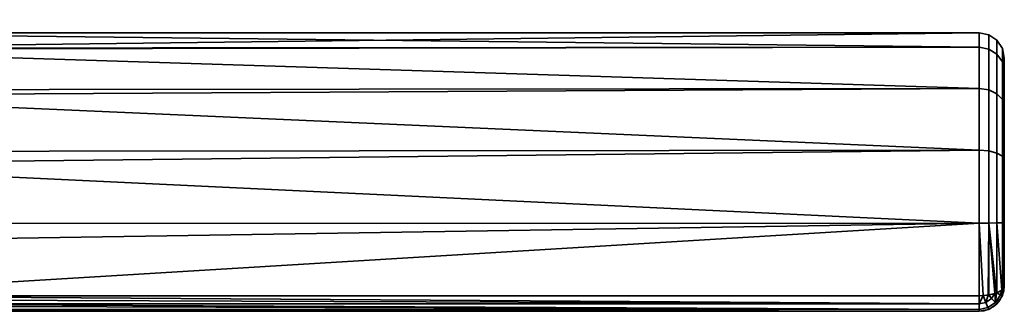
# Model space of a CAD drawing. Header units: millimetres. Extents: x -603 to 3703, y -115 to 193.
# Tile 538 of 656: x 1126 to 1204, y -115 to -92. Entities that reach past the tile are written whole.
import ezdxf

# ---------------------------------------------------------------- set-up
doc = ezdxf.new("R2010")
doc.units = ezdxf.units.MM
doc.layers.add('152', color=7, linetype='Continuous', true_color=0xffffff)

# ---------------------------------------------------------------- blocks, each defined once
blk = doc.blocks.new('UG_SURFACE_214')
at = {"layer": '152', "color": 254, "linetype": 'Continuous', "lineweight": 35}
for points in [[(1202, -94.144, 1100.254), (1104, -94.218, 1100.27), (1104, -93, 1106)], [(1202, -93, 1106), (1104, -93, 1106), (1104, -94.218, 1111.73)], [(1104, -94.218, 1111.73), (1202, -94.144, 1111.746), (1202, -93, 1106)], [(1104, -93, 1106), (1202, -93, 1106), (1202, -94.144, 1100.254)], [(1202.765, -94.285, 1111.688), (1202.765, -93.152, 1106), (1202, -93, 1106), (1202, -94.144, 1111.746)], [(1202.765, -93.152, 1106), (1202.765, -94.285, 1100.312), (1202, -94.144, 1100.254), (1202, -93, 1106)], [(1203.414, -94.685, 1111.522), (1203.414, -93.586, 1106), (1202.765, -93.152, 1106), (1202.765, -94.285, 1111.688)], [(1203.414, -93.586, 1106), (1203.414, -94.685, 1100.478), (1202.765, -94.285, 1100.312), (1202.765, -93.152, 1106)], [(1104, -94.297, 1099.899), (1202, -94.144, 1100.254), (1202, -97.402, 1095.384)], [(1202, -94.144, 1111.746), (1104, -94.218, 1111.73), (1104, -94.297, 1112.101)], [(1104, -94.297, 1112.101), (1202, -97.402, 1116.615), (1202, -94.144, 1111.746)], [(1104, -94.297, 1099.899), (1104, -94.218, 1100.27), (1202, -94.144, 1100.254)], [(1202.765, -97.51, 1116.508), (1202.765, -94.285, 1111.688), (1202, -94.144, 1111.746), (1202, -97.402, 1116.615)], [(1202.765, -94.285, 1100.312), (1202.765, -97.51, 1095.492), (1202, -97.402, 1095.384), (1202, -94.144, 1100.254)], [(1203.848, -95.285, 1111.273), (1203.848, -94.235, 1106), (1203.414, -93.586, 1106), (1203.414, -94.685, 1111.522)], [(1203.848, -94.235, 1106), (1203.848, -95.285, 1100.727), (1203.414, -94.685, 1100.478), (1203.414, -93.586, 1106)], [(1202, -97.402, 1095.384), (1104, -97.516, 1095.467), (1104, -94.297, 1099.899)], [(1104, -94.297, 1112.101), (1104, -97.516, 1116.533), (1202, -97.402, 1116.615)], [(1203.414, -97.816, 1116.201), (1203.414, -94.685, 1111.522), (1202.765, -94.285, 1111.688), (1202.765, -97.51, 1116.508)], [(1203.414, -94.685, 1100.478), (1203.414, -97.816, 1095.799), (1202.765, -97.51, 1095.492), (1202.765, -94.285, 1100.312)], [(1203.848, -98.275, 1115.742), (1203.848, -95.285, 1111.273), (1203.414, -94.685, 1111.522), (1203.414, -97.816, 1116.201)], [(1203.848, -95.285, 1100.727), (1203.848, -98.275, 1096.258), (1203.414, -97.816, 1095.799), (1203.414, -94.685, 1100.478)], [(1204, -95.992, 1110.98), (1204, -95, 1106), (1203.848, -94.235, 1106), (1203.848, -95.285, 1111.273)], [(1204, -95, 1106), (1204, -95.992, 1101.02), (1203.848, -95.285, 1100.727), (1203.848, -94.235, 1106)], [(1204, -98.815, 1115.2), (1204, -95.992, 1110.98), (1203.848, -95.285, 1111.273), (1203.848, -98.275, 1115.742)], [(1204, -95.992, 1101.02), (1204, -98.815, 1096.8), (1203.848, -98.275, 1096.258), (1203.848, -95.285, 1100.727)], [(1204, -98.815, 1115.2), (1204, -98.815, 1096.8), (1204, -95.992, 1101.02), (1204, -95, 1106)], [(1204, -95, 1106), (1204, -95.992, 1110.98), (1204, -98.815, 1115.2)], [(1104, -97.963, 1094.853), (1202, -97.402, 1095.384), (1202, -102.277, 1092.135)], [(1202, -102.277, 1119.865), (1202, -97.402, 1116.615), (1104, -97.963, 1117.147)], [(1202, -97.402, 1116.615), (1104, -97.516, 1116.533), (1104, -97.963, 1117.147)], [(1104, -97.963, 1094.853), (1104, -97.516, 1095.467), (1202, -97.402, 1095.384)], [(1202, -102.277, 1092.135), (1104, -102.376, 1092.305), (1104, -97.963, 1094.853)], [(1104, -97.963, 1117.147), (1104, -102.376, 1119.695), (1202, -102.277, 1119.865)], [(1202.765, -102.335, 1119.725), (1202.765, -97.51, 1116.508), (1202, -97.402, 1116.615), (1202, -102.277, 1119.865)], [(1202.765, -97.51, 1095.492), (1202.765, -102.335, 1092.275), (1202, -102.277, 1092.135), (1202, -97.402, 1095.384)], [(1203.414, -102.501, 1119.324), (1203.414, -97.816, 1116.201), (1202.765, -97.51, 1116.508), (1202.765, -102.335, 1119.725)], [(1203.414, -97.816, 1095.799), (1203.414, -102.501, 1092.676), (1202.765, -102.335, 1092.275), (1202.765, -97.51, 1095.492)], [(1203.848, -102.748, 1118.724), (1203.848, -98.275, 1115.742), (1203.414, -97.816, 1116.201), (1203.414, -102.501, 1119.324)], [(1203.848, -98.275, 1096.258), (1203.848, -102.748, 1093.276), (1203.414, -102.501, 1092.676), (1203.414, -97.816, 1095.799)], [(1204, -103.04, 1118.017), (1204, -98.815, 1115.2), (1203.848, -98.275, 1115.742), (1203.848, -102.748, 1118.724)], [(1204, -98.815, 1096.8), (1204, -103.04, 1093.983), (1203.848, -102.748, 1093.276), (1203.848, -98.275, 1096.258)], [(1204, -98.815, 1115.2), (1204, -103.04, 1093.983), (1204, -98.815, 1096.8)], [(1204, -98.815, 1115.2), (1204, -103.04, 1118.017), (1204, -103.04, 1093.983)], [(1104, -103.365, 1091.734), (1202, -102.277, 1092.135), (1202, -108.025, 1091)], [(1202, -108.025, 1121), (1202, -102.277, 1119.865), (1104, -103.365, 1120.266)], [(1202, -102.277, 1119.865), (1104, -102.376, 1119.695), (1104, -103.365, 1120.266)], [(1104, -103.365, 1091.734), (1104, -102.376, 1092.305), (1202, -102.277, 1092.135)], [(1202.765, -108.025, 1120.848), (1202.765, -102.335, 1119.725), (1202, -102.277, 1119.865), (1202, -108.025, 1121)], [(1202.765, -102.335, 1092.275), (1202.765, -108.025, 1091.152), (1202, -108.025, 1091), (1202, -102.277, 1092.135)], [(1203.414, -108.024, 1120.414), (1203.414, -102.501, 1119.324), (1202.765, -102.335, 1119.725), (1202.765, -108.025, 1120.848)], [(1203.414, -102.501, 1092.676), (1203.414, -108.024, 1091.586), (1202.765, -108.025, 1091.152), (1202.765, -102.335, 1092.275)], [(1203.848, -108.023, 1119.765), (1203.848, -102.748, 1118.724), (1203.414, -102.501, 1119.324), (1203.414, -108.024, 1120.414)], [(1203.848, -102.748, 1093.276), (1203.848, -108.023, 1092.235), (1203.414, -108.024, 1091.586), (1203.414, -102.501, 1092.676)], [(1202, -108.025, 1091), (1104, -108.051, 1091.242), (1104, -103.365, 1091.734)], [(1104, -103.365, 1120.266), (1104, -108.051, 1120.758), (1202, -108.025, 1121)], [(1204, -108.022, 1119), (1204, -103.04, 1118.017), (1203.848, -102.748, 1118.724), (1203.848, -108.023, 1119.765)], [(1204, -103.04, 1093.983), (1204, -108.022, 1093), (1203.848, -108.023, 1092.235), (1203.848, -102.748, 1093.276)], [(1204, -103.04, 1118.017), (1204, -113, 1094), (1204, -108.022, 1093), (1204, -103.04, 1093.983)], [(1204, -103.04, 1118.017), (1204, -108.022, 1119), (1204, -113, 1118), (1204, -113, 1094)], [(1202, -108.025, 1121), (1104, -109.568, 1120.918), (1107.353, -113.769, 1119.846)], [(1202, -108.025, 1121), (1104, -108.051, 1120.758), (1104, -109.568, 1120.918)], [(1107.353, -113.769, 1092.154), (1104, -109.568, 1091.082), (1202, -108.025, 1091)], [(1104, -109.568, 1091.082), (1104, -108.051, 1091.242), (1202, -108.025, 1091)], [(1202, -108.025, 1091), (1202, -113.769, 1092.154), (1107.353, -113.769, 1092.154)], [(1107.353, -113.769, 1119.846), (1202, -113.769, 1119.846), (1202, -108.025, 1121)], [(1202, -108.025, 1091), (1202.765, -108.025, 1091.152), (1202.733, -113.713, 1092.288), (1202.341, -113.743, 1092.216)], [(1202, -108.025, 1121), (1202, -113.769, 1119.846), (1202.341, -113.743, 1119.784)], [(1202.341, -113.743, 1119.784), (1202.733, -113.713, 1119.712), (1202.765, -108.025, 1120.848), (1202, -108.025, 1121)], [(1202.341, -113.743, 1092.216), (1202, -113.769, 1092.154), (1202, -108.025, 1091)], [(1202.765, -108.025, 1091.152), (1202.765, -113.711, 1092.294), (1202.733, -113.713, 1092.288)], [(1202.733, -113.713, 1119.712), (1202.765, -113.711, 1119.706), (1202.765, -108.025, 1120.848)], [(1202.765, -108.025, 1091.152), (1203.414, -108.024, 1091.586), (1203.414, -113.544, 1092.695), (1203.382, -113.552, 1092.674)], [(1203.382, -113.552, 1119.326), (1203.414, -113.544, 1119.305), (1203.414, -108.024, 1120.414), (1202.765, -108.025, 1120.848)], [(1202.765, -108.025, 1091.152), (1203.382, -113.552, 1092.674), (1203.245, -113.587, 1092.59)], [(1202.765, -108.025, 1120.848), (1202.765, -113.711, 1119.706), (1203.245, -113.587, 1119.41)], [(1203.245, -113.587, 1119.41), (1203.382, -113.552, 1119.326), (1202.765, -108.025, 1120.848)], [(1203.245, -113.587, 1092.59), (1202.765, -113.711, 1092.294), (1202.765, -108.025, 1091.152)], [(1203.414, -108.024, 1091.586), (1203.848, -108.023, 1092.235), (1203.848, -113.294, 1093.294), (1203.806, -113.318, 1093.236)], [(1203.806, -113.318, 1118.764), (1203.848, -113.294, 1118.706), (1203.848, -108.023, 1119.765), (1203.414, -108.024, 1120.414)], [(1203.414, -108.024, 1120.414), (1203.414, -113.544, 1119.305), (1203.806, -113.318, 1118.764)], [(1203.806, -113.318, 1093.236), (1203.414, -113.544, 1092.695), (1203.414, -108.024, 1091.586)], [(1204, -113, 1118), (1204, -108.022, 1119), (1203.848, -108.023, 1119.765), (1203.848, -113.294, 1118.706)], [(1204, -108.022, 1093), (1204, -113, 1094), (1203.848, -113.294, 1093.294), (1203.848, -108.023, 1092.235)], [(1203.001, -113.992, 1119.419), (1203.245, -113.587, 1119.41), (1202.765, -113.711, 1119.706)], [(1202.765, -113.711, 1092.294), (1203.245, -113.587, 1092.59), (1203.001, -113.992, 1092.581)], [(1203.245, -113.587, 1119.41), (1203.001, -113.992, 1119.419), (1203.312, -114.299, 1118.768)], [(1203.312, -114.299, 1093.232), (1203.001, -113.992, 1092.581), (1203.245, -113.587, 1092.59)], [(1203.312, -114.299, 1118.768), (1203.382, -113.552, 1119.326), (1203.245, -113.587, 1119.41)], [(1203.245, -113.587, 1092.59), (1203.382, -113.552, 1092.674), (1203.312, -114.299, 1093.232)], [(1203.312, -114.299, 1118.768), (1203.711, -113.695, 1118.768), (1203.382, -113.552, 1119.326)], [(1203.382, -113.552, 1092.674), (1203.711, -113.695, 1093.232), (1203.312, -114.299, 1093.232)], [(1203.414, -113.544, 1119.305), (1203.382, -113.552, 1119.326), (1203.711, -113.695, 1118.768)], [(1203.711, -113.695, 1093.232), (1203.382, -113.552, 1092.674), (1203.414, -113.544, 1092.695)], [(1203.711, -113.695, 1118.768), (1203.806, -113.318, 1118.764), (1203.414, -113.544, 1119.305)], [(1203.414, -113.544, 1092.695), (1203.806, -113.318, 1093.236), (1203.711, -113.695, 1093.232)], [(1203.711, -113.695, 1118.768), (1203.853, -113.752, 1118), (1203.848, -113.294, 1118.706)], [(1203.848, -113.294, 1118.706), (1203.806, -113.318, 1118.764), (1203.711, -113.695, 1118.768)], [(1203.711, -113.695, 1093.232), (1203.806, -113.318, 1093.236), (1203.848, -113.294, 1093.294)], [(1203.848, -113.294, 1093.294), (1203.853, -113.752, 1094), (1203.711, -113.695, 1093.232)], [(1203.853, -113.752, 1118), (1204, -113, 1118), (1203.848, -113.294, 1118.706)], [(1203.848, -113.294, 1093.294), (1204, -113, 1094), (1203.853, -113.752, 1094)], [(1203.853, -113.752, 1094), (1204, -113, 1094), (1204, -113, 1118), (1203.853, -113.752, 1118)], [(1107.289, -114.067, 1119.691), (1107.21, -114.399, 1119.393), (1202, -114.415, 1119.411)], [(1202, -114.41, 1092.581), (1107.21, -114.399, 1092.607), (1107.289, -114.067, 1092.308)], [(1202, -114.415, 1119.411), (1107.35, -113.783, 1119.84), (1107.289, -114.067, 1119.691)], [(1107.289, -114.067, 1092.308), (1107.35, -113.783, 1092.16), (1202, -114.41, 1092.581)], [(1107.353, -113.769, 1119.846), (1107.35, -113.783, 1119.84), (1202, -114.415, 1119.411)], [(1202, -114.41, 1092.581), (1107.35, -113.783, 1092.16), (1107.353, -113.769, 1092.154)], [(1202, -114.415, 1119.411), (1202, -114.41, 1119.419), (1107.353, -113.769, 1119.846)], [(1202, -114.41, 1119.419), (1202, -113.769, 1119.846), (1107.353, -113.769, 1119.846)], [(1107.353, -113.769, 1092.154), (1202, -113.769, 1092.154), (1202, -114.41, 1092.581)], [(1202, -114.41, 1119.419), (1202.542, -114.301, 1119.419), (1202.341, -113.743, 1119.784)], [(1202.341, -113.743, 1119.784), (1202, -113.769, 1119.846), (1202, -114.41, 1119.419)], [(1202, -114.41, 1092.581), (1202, -113.769, 1092.154), (1202.341, -113.743, 1092.216)], [(1202.341, -113.743, 1092.216), (1202.542, -114.301, 1092.581), (1202, -114.41, 1092.581)], [(1202.542, -114.301, 1119.419), (1202, -114.41, 1119.419), (1202, -114.415, 1119.411)], [(1202, -114.415, 1119.411), (1202, -114.846, 1118.768), (1202.711, -114.704, 1118.768), (1202.542, -114.301, 1119.419)], [(1202.542, -114.301, 1092.581), (1202.711, -114.704, 1093.232), (1202, -114.846, 1093.232), (1202, -114.415, 1092.589)], [(1202, -114.415, 1092.589), (1202, -114.41, 1092.581), (1202.542, -114.301, 1092.581)], [(1202.733, -113.713, 1119.712), (1202.341, -113.743, 1119.784), (1202.542, -114.301, 1119.419)], [(1202.542, -114.301, 1092.581), (1202.341, -113.743, 1092.216), (1202.733, -113.713, 1092.288)], [(1202.542, -114.301, 1119.419), (1203.001, -113.992, 1119.419), (1202.733, -113.713, 1119.712)], [(1202.733, -113.713, 1092.288), (1203.001, -113.992, 1092.581), (1202.542, -114.301, 1092.581)], [(1203.001, -113.992, 1119.419), (1202.542, -114.301, 1119.419), (1202.711, -114.704, 1118.768), (1203.312, -114.299, 1118.768)], [(1203.312, -114.299, 1093.232), (1202.711, -114.704, 1093.232), (1202.542, -114.301, 1092.581), (1203.001, -113.992, 1092.581)], [(1203.312, -114.299, 1118.768), (1202.711, -114.704, 1118.768), (1202.77, -114.846, 1118), (1203.413, -114.413, 1118)], [(1203.413, -114.413, 1094), (1202.77, -114.846, 1094), (1202.711, -114.704, 1093.232), (1203.312, -114.299, 1093.232)], [(1202.765, -113.711, 1119.706), (1202.733, -113.713, 1119.712), (1203.001, -113.992, 1119.419)], [(1203.001, -113.992, 1092.581), (1202.733, -113.713, 1092.288), (1202.765, -113.711, 1092.294)], [(1203.711, -113.695, 1118.768), (1203.312, -114.299, 1118.768), (1203.421, -114.408, 1118), (1203.846, -113.764, 1118)], [(1203.846, -113.764, 1094), (1203.421, -114.408, 1094), (1203.312, -114.299, 1093.232), (1203.711, -113.695, 1093.232)], [(1203.413, -114.413, 1118), (1203.421, -114.408, 1118), (1203.312, -114.299, 1118.768)], [(1203.312, -114.299, 1093.232), (1203.421, -114.408, 1094), (1203.413, -114.413, 1094)], [(1203.421, -114.408, 1094), (1203.846, -113.764, 1094), (1203.846, -113.764, 1118), (1203.421, -114.408, 1118)], [(1203.846, -113.764, 1118), (1203.853, -113.752, 1118), (1203.711, -113.695, 1118.768)], [(1203.711, -113.695, 1093.232), (1203.853, -113.752, 1094), (1203.846, -113.764, 1094)], [(1203.853, -113.752, 1118), (1203.846, -113.764, 1118), (1203.846, -113.764, 1094), (1203.853, -113.752, 1094)], [(1202, -115, 1094), (1202, -115, 1118), (1107, -115, 1117.949), (1107, -115, 1094.051)], [(1202, -115, 1118), (1107.002, -115, 1118), (1107, -115, 1117.949)], [(1107, -115, 1094.051), (1107.002, -115, 1094), (1202, -115, 1094)], [(1107.07, -114.888, 1118.66), (1107.002, -115, 1118), (1202, -115, 1118)], [(1202, -115, 1094), (1107.002, -115, 1094), (1107.07, -114.888, 1093.34)], [(1202, -115, 1118), (1107.081, -114.853, 1118.723), (1107.07, -114.888, 1118.66)], [(1107.07, -114.888, 1093.34), (1107.081, -114.853, 1093.277), (1202, -115, 1094)], [(1107.087, -114.835, 1118.757), (1107.081, -114.853, 1118.723), (1202, -115, 1118)], [(1202, -115, 1094), (1107.081, -114.853, 1093.277), (1107.087, -114.835, 1093.243)], [(1107.169, -114.566, 1119.244), (1107.087, -114.835, 1118.757), (1202, -114.847, 1118.764)], [(1202, -114.846, 1093.232), (1107.087, -114.835, 1093.243), (1107.169, -114.566, 1092.757)], [(1202, -115, 1118), (1202, -114.847, 1118.764), (1107.087, -114.835, 1118.757)], [(1202, -114.846, 1093.232), (1202, -114.847, 1093.236), (1107.087, -114.835, 1093.243)], [(1107.087, -114.835, 1093.243), (1202, -114.847, 1093.236), (1202, -115, 1094)], [(1202, -114.847, 1118.764), (1107.206, -114.416, 1119.379), (1107.169, -114.566, 1119.244)], [(1107.169, -114.566, 1092.757), (1107.206, -114.416, 1092.621), (1202, -114.846, 1093.232)], [(1107.21, -114.399, 1119.393), (1107.206, -114.416, 1119.379), (1202, -114.847, 1118.764)], [(1202, -114.846, 1093.232), (1107.206, -114.416, 1092.621), (1107.21, -114.399, 1092.607)], [(1202, -114.847, 1118.764), (1202, -114.846, 1118.768), (1107.21, -114.399, 1119.393)], [(1202, -114.846, 1118.768), (1202, -114.415, 1119.411), (1107.21, -114.399, 1119.393)], [(1107.21, -114.399, 1092.607), (1202, -114.415, 1092.589), (1202, -114.846, 1093.232)], [(1202, -114.41, 1092.581), (1202, -114.415, 1092.589), (1107.21, -114.399, 1092.607)], [(1202.711, -114.704, 1118.768), (1202, -114.847, 1118.764), (1202, -115, 1118), (1202.765, -114.847, 1118)], [(1202.711, -114.704, 1118.768), (1202, -114.846, 1118.768), (1202, -114.847, 1118.764)], [(1202.765, -114.847, 1094), (1202, -115, 1094), (1202, -114.847, 1093.236), (1202.711, -114.704, 1093.232)], [(1202, -114.847, 1093.236), (1202, -114.846, 1093.232), (1202.711, -114.704, 1093.232)], [(1202.765, -114.847, 1094), (1202.765, -114.847, 1118), (1202, -115, 1118), (1202, -115, 1094)], [(1202.765, -114.847, 1118), (1202.77, -114.846, 1118), (1202.711, -114.704, 1118.768)], [(1202.711, -114.704, 1093.232), (1202.77, -114.846, 1094), (1202.765, -114.847, 1094)], [(1202.77, -114.846, 1118), (1202.765, -114.847, 1118), (1202.765, -114.847, 1094), (1202.77, -114.846, 1094)], [(1202.77, -114.846, 1094), (1203.413, -114.413, 1094), (1203.413, -114.413, 1118), (1202.77, -114.846, 1118)], [(1203.421, -114.408, 1118), (1203.413, -114.413, 1118), (1203.413, -114.413, 1094), (1203.421, -114.408, 1094)]]:
    blk.add_3dface(points, dxfattribs=at)

msp = doc.modelspace()

# ---------------------------------------------------------------- linework, layer by layer
at = {"layer": '152', "linetype": 'Continuous', "lineweight": -3}
for p, q in [((1204, -113, 1118), (1204, -113, 1094)), ((1107.353, -113.769, 1119.846), (1202, -113.769, 1119.846)), ((1202, -113.769, 1092.154), (1107.353, -113.769, 1092.154)), ((1107.002, -115, 1094), (1202, -115, 1094)), ((1202, -115, 1118), (1107.002, -115, 1118)), ((1202, -115, 1094), (1202, -115, 1118))]:
    msp.add_line(p, q, dxfattribs=at)
at = {"layer": '152', "linetype": 'Continuous', "lineweight": -3, "extrusion": (-1, 0, 0)}
msp.add_arc((108, 1106, -1202), 15, 67.38014, 292.61986, dxfattribs=at)
at = {"layer": '152', "linetype": 'Continuous', "lineweight": -3, "extrusion": (1, 0, 0)}
for centre, radius, start, end in [((-108, 1106, 1204), 13, 247.38014, 112.61986), ((-113, 1118, 1202), 2, 112.61986, 180), ((-113, 1094, 1202), 2, 180, 247.38014)]:
    msp.add_arc(centre, radius, start, end, dxfattribs=at)
at = {"layer": '152', "linetype": 'Continuous', "lineweight": -3}
msp.add_arc((1202, -113, 1118), 2, 270, 0, dxfattribs=at)
at = {"layer": '152', "linetype": 'Continuous', "lineweight": -3, "extrusion": (1.44783e-14, 0.923077, 0.384615)}
msp.add_arc((-1202, 1075.462, 325.692), 2, 90, 180, dxfattribs=at)
at = {"layer": '152', "linetype": 'Continuous', "lineweight": -3, "extrusion": (0, 0, -1)}
msp.add_arc((-1202, -113, -1094), 2, 180, 270, dxfattribs=at)
at = {"layer": '152', "linetype": 'Continuous', "lineweight": -3, "extrusion": (-1.44783e-14, 0.923077, -0.384615)}
msp.add_arc((-1202, 966.385, -525.077), 2, 180, 270, dxfattribs=at)

# ---------------------------------------------------------------- block references
at = {"layer": '152', "linetype": 'Continuous', "lineweight": -3}
msp.add_blockref('UG_SURFACE_214', (0, 0), dxfattribs=at)

doc.saveas('drawing.dxf')
